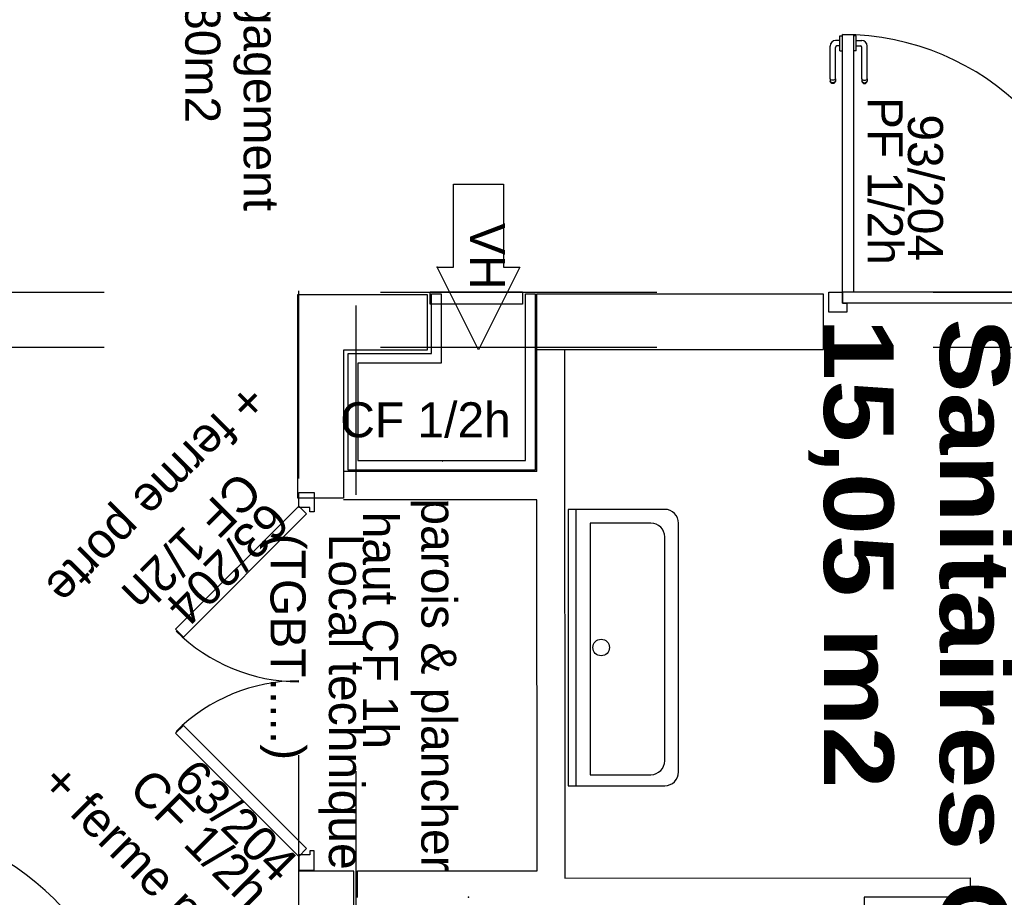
# Model space of a CAD drawing. Header units: millimetres. Extents: x -15 to 127, y -65 to 67.
# Tile 402 of 476: x 111.865 to 112.221, y 29.657 to 29.974. Entities that reach past the tile are written whole.
import ezdxf

# ---------------------------------------------------------------- set-up
doc = ezdxf.new("R2010")
doc.units = ezdxf.units.MM
doc.header["$MEASUREMENT"] = 0
doc.linetypes.add('PC_DASH_1', pattern=[0.6388888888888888, 0.2777777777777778, -0.08333333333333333, 0.05555555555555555, -0.08333333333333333, 0.05555555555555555, -0.08333333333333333])
doc.linetypes.add('PC_DASH_2', pattern=[0.125, 0.05555555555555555, -0.06944444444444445])
doc.layers.add('Calque 5', color=7, linetype='Continuous')
doc.styles.get("Standard").update_dxf_attribs({"font": 'BKANT.TTF'})

# ---------------------------------------------------------------- blocks, each defined once
blk = doc.blocks.new('PD_31694')
at = {"layer": 'Calque 5', "color": 0}
blk.add_lwpolyline([(44.50131756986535, -37.04202835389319), (44.50727254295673, -37.04202835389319), (44.49227241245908, -37.07193971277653), (44.47727254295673, -37.04202835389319), (44.4832277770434, -37.04202835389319), (44.4832277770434, -37.01193971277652), (44.50131756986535, -37.01193971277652), (44.50131756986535, -37.04202835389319)], dxfattribs=at)
blk.add_point((44.47727254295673, -37.04202835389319), dxfattribs=at)
blk = doc.blocks.new('PD_31703')
at = {"layer": 'Calque 5', "color": 0}
for p, q in [((44.62298418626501, -36.95842311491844), (44.62298418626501, -36.95826006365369)), ((44.62298418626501, -36.95826006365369), (44.6229941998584, -36.95826006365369)), ((44.62298418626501, -36.95889260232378), (44.62298418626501, -36.95842311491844)), ((44.62298418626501, -36.95961189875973), (44.62298418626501, -36.95889260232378)), ((44.62298418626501, -36.96049424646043), (44.62298418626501, -36.95961189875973)), ((44.6229941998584, -36.95826006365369), (44.62397553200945, -36.95826006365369)), ((44.62397553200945, -36.95826006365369), (44.62398554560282, -36.95826006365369)), ((44.61946155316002, -36.97387853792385), (44.61946155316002, -36.96198030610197)), ((44.62143384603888, -36.97387853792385), (44.62143384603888, -36.9624505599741)), ((44.62298418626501, -36.95997758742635), (44.62146427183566, -36.95997758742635)), ((44.62298418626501, -36.96194988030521), (44.62193452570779, -36.96194988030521)), ((44.62298418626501, -36.96143322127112), (44.62298418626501, -36.96049424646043)), ((44.62298418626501, -36.96231556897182), (44.62298418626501, -36.96143322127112)), ((44.62298418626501, -36.96303486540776), (44.62298418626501, -36.96231556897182)), ((44.62298418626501, -36.96350435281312), (44.62298418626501, -36.96303486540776)), ((44.62298418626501, -36.96366740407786), (44.62298418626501, -36.96350435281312)), ((44.62298418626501, -36.96366740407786), (44.6229941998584, -36.96366740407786)), ((44.6229941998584, -36.96366740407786), (44.62397553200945, -36.96366740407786)), ((44.62397553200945, -36.96366740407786), (44.62398554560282, -36.96366740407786)), ((44.61946155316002, -36.97387853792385), (44.61946155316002, -36.97449421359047)), ((44.62143384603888, -36.97387853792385), (44.62143384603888, -36.97449421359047)), ((44.61946155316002, -36.97449421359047), (44.61946155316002, -36.97471343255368)), ((44.61958049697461, -36.97504022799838), (44.61946155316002, -36.97471343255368)), ((44.61980403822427, -36.97418560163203), (44.61958049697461, -36.97404769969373)), ((44.61980403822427, -36.97502606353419), (44.61958049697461, -36.97478721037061)), ((44.61980403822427, -36.97530663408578), (44.61958049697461, -36.97504022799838)), ((44.62010521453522, -36.97427561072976), (44.61980403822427, -36.97418560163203)), ((44.62010521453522, -36.97518196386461), (44.61980403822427, -36.97502606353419)), ((44.62010521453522, -36.97548051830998), (44.61980403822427, -36.97530663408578)), ((44.62044769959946, -36.97430687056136), (44.62010521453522, -36.97427561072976)), ((44.62044769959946, -36.97523610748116), (44.62010521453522, -36.97518196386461)), ((44.62044769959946, -36.97554090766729), (44.62010521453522, -36.97548051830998)), ((44.62079018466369, -36.97427561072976), (44.62044769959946, -36.97430687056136)), ((44.62079018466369, -36.97518196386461), (44.62044769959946, -36.97523610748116)), ((44.62079018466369, -36.97548051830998), (44.62044769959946, -36.97554090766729)), ((44.62109136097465, -36.97418560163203), (44.62079018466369, -36.97427561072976)), ((44.62109136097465, -36.97502606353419), (44.62079018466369, -36.97518196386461)), ((44.62109136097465, -36.97530663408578), (44.62079018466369, -36.97548051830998)), ((44.62131490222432, -36.97404769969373), (44.62109136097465, -36.97418560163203)), ((44.62131490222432, -36.97478721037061), (44.62109136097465, -36.97502606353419)), ((44.62131490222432, -36.97504022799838), (44.62109136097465, -36.97530663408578)), ((44.62143384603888, -36.97471343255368), (44.62131490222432, -36.97504022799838)), ((44.62143384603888, -36.97449421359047), (44.62143384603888, -36.97471343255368))]:
    blk.add_line(p, q, dxfattribs=at)
for centre, radius in [((44.62146427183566, -36.96198030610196), 0.002002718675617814), ((44.62193452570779, -36.9624505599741), 0.0005006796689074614)]:
    blk.add_arc(centre, radius, 90, 180, dxfattribs=at)
blk = doc.blocks.new('PD_31704')
at = {"layer": 'Calque 5', "color": 0}
for p, q in [((44.62790096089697, -36.95826006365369), (44.6278909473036, -36.95826006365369)), ((44.62888229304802, -36.95826006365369), (44.62790096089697, -36.95826006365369)), ((44.6288923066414, -36.95826006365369), (44.62888229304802, -36.95826006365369)), ((44.6288923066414, -36.95842311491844), (44.6288923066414, -36.95826006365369)), ((44.6288923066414, -36.95889260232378), (44.6288923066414, -36.95842311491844)), ((44.6288923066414, -36.95961189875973), (44.6288923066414, -36.95889260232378)), ((44.6288923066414, -36.96049424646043), (44.6288923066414, -36.95961189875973)), ((44.6288923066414, -36.95997758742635), (44.6309236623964, -36.95997758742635)), ((44.6288923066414, -36.96143322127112), (44.6288923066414, -36.96049424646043)), ((44.6288923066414, -36.96231556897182), (44.6288923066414, -36.96143322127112)), ((44.6288923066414, -36.96194988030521), (44.63045340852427, -36.96194988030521)), ((44.6288923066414, -36.96303486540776), (44.6288923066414, -36.96231556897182)), ((44.6288923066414, -36.96350435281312), (44.6288923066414, -36.96303486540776)), ((44.63095408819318, -36.97387853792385), (44.63095408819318, -36.9624505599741)), ((44.63292638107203, -36.97387853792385), (44.63292638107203, -36.96198030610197)), ((44.62790096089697, -36.96366740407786), (44.6278909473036, -36.96366740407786)), ((44.62888229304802, -36.96366740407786), (44.62790096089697, -36.96366740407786)), ((44.6288923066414, -36.96366740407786), (44.62888229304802, -36.96366740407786)), ((44.6288923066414, -36.96366740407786), (44.6288923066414, -36.96350435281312)), ((44.63095408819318, -36.97387853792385), (44.63095408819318, -36.97449421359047)), ((44.63292638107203, -36.97387853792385), (44.63292638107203, -36.97449421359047)), ((44.63095408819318, -36.97449421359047), (44.63095408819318, -36.97471343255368)), ((44.63095408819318, -36.97471343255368), (44.63107303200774, -36.97504022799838)), ((44.63107303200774, -36.97404769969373), (44.63129657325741, -36.97418560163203)), ((44.63107303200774, -36.97478721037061), (44.63129657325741, -36.97502606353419)), ((44.63107303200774, -36.97504022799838), (44.63129657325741, -36.97530663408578)), ((44.63129657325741, -36.97418560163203), (44.63159774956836, -36.97427561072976)), ((44.63129657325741, -36.97502606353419), (44.63159774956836, -36.97518196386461)), ((44.63129657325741, -36.97530663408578), (44.63159774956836, -36.97548051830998)), ((44.63159774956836, -36.97427561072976), (44.63194023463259, -36.97430687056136)), ((44.63159774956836, -36.97518196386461), (44.63194023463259, -36.97523610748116)), ((44.63159774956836, -36.97548051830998), (44.63194023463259, -36.97554090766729)), ((44.63194023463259, -36.97430687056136), (44.63228271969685, -36.97427561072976)), ((44.63194023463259, -36.97523610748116), (44.63228271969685, -36.97518196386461)), ((44.63194023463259, -36.97554090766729), (44.63228271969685, -36.97548051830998)), ((44.63228271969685, -36.97427561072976), (44.63258389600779, -36.97418560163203)), ((44.63228271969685, -36.97518196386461), (44.63258389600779, -36.97502606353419)), ((44.63228271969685, -36.97548051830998), (44.63258389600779, -36.97530663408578)), ((44.63258389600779, -36.97418560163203), (44.63280743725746, -36.97404769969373)), ((44.63258389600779, -36.97502606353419), (44.63280743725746, -36.97478721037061)), ((44.63258389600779, -36.97530663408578), (44.63280743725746, -36.97504022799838)), ((44.63280743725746, -36.97504022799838), (44.63292638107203, -36.97471343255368)), ((44.63292638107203, -36.97449421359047), (44.63292638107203, -36.97471343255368))]:
    blk.add_line(p, q, dxfattribs=at)
for centre, radius in [((44.63045340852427, -36.9624505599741), 0.0005006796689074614), ((44.6309236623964, -36.96198030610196), 0.002002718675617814)]:
    blk.add_arc(centre, radius, 0, 90, dxfattribs=at)
blk = doc.blocks.new('PD_31702')
at = {"layer": 'Calque 5'}
for name in ['PD_31703', 'PD_31704']:
    blk.add_blockref(name, (0, 0), dxfattribs=at)
blk = doc.blocks.new('PD_31707')
at = {"layer": 'Calque 5', "color": 0, "linetype": 'PC_DASH_1'}
for p, q in [((44.6994473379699, -37.04741096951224), (44.69950772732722, -37.047068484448)), ((44.69950772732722, -37.04775345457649), (44.6994473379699, -37.04741096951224)), ((44.69950772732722, -37.047068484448), (44.69968161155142, -37.04676730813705)), ((44.69968161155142, -37.04805463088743), (44.69950772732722, -37.04775345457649)), ((44.69968161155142, -37.04676730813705), (44.69994801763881, -37.04654376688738)), ((44.69994801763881, -37.0482781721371), (44.69968161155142, -37.04805463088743)), ((44.69975213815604, -37.04741096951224), (44.69980628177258, -37.047068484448)), ((44.69980628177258, -37.04775345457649), (44.69975213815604, -37.04741096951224)), ((44.69980628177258, -37.047068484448), (44.699962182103, -37.04676730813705)), ((44.699962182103, -37.04805463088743), (44.69980628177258, -37.04775345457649)), ((44.69994801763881, -37.04654376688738), (44.70027481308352, -37.04642482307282)), ((44.70027481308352, -37.04839711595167), (44.69994801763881, -37.0482781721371)), ((44.699962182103, -37.04676730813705), (44.70020103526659, -37.04654376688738)), ((44.70020103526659, -37.0482781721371), (44.699962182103, -37.04805463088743)), ((44.70049403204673, -37.04642482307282), (44.70027481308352, -37.04642482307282)), ((44.70049403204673, -37.04839711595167), (44.70027481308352, -37.04839711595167)), ((44.70110970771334, -37.04642482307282), (44.70049403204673, -37.04642482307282)), ((44.70110970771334, -37.04839711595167), (44.70049403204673, -37.04839711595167)), ((44.70068137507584, -37.04741096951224), (44.70071263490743, -37.047068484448)), ((44.70071263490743, -37.04775345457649), (44.70068137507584, -37.04741096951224)), ((44.70071263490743, -37.047068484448), (44.70080264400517, -37.04676730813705)), ((44.70080264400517, -37.04805463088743), (44.70071263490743, -37.04775345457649)), ((44.70080264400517, -37.04676730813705), (44.70094054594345, -37.04654376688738)), ((44.70094054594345, -37.0482781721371), (44.70080264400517, -37.04805463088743)), ((44.70110970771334, -37.04642482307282), (44.71300793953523, -37.04642482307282)), ((44.70110970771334, -37.04839711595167), (44.71253768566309, -37.04839711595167)), ((44.71501065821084, -37.0499474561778), (44.71501065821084, -37.04842754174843)), ((44.71132084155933, -37.0499474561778), (44.71148389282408, -37.0499474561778)), ((44.71132084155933, -37.0499474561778), (44.71132084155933, -37.04995746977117)), ((44.71132084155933, -37.04995746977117), (44.71132084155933, -37.05093880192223)), ((44.71132084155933, -37.05093880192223), (44.71132084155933, -37.0509488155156)), ((44.71148389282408, -37.0499474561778), (44.71195338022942, -37.0499474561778)), ((44.71195338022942, -37.0499474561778), (44.71267267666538, -37.0499474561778)), ((44.71267267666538, -37.0499474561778), (44.71355502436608, -37.0499474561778)), ((44.71303836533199, -37.0499474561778), (44.71303836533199, -37.04889779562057)), ((44.71355502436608, -37.0499474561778), (44.71449399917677, -37.0499474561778)), ((44.71449399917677, -37.0499474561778), (44.71537634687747, -37.0499474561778)), ((44.71537634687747, -37.0499474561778), (44.71609564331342, -37.0499474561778)), ((44.71609564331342, -37.0499474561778), (44.71656513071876, -37.0499474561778)), ((44.71656513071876, -37.0499474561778), (44.71672818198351, -37.0499474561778)), ((44.71672818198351, -37.0499474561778), (44.71672818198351, -37.04995746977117)), ((44.71672818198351, -37.04995746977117), (44.71672818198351, -37.05093880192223)), ((44.71672818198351, -37.05093880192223), (44.71672818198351, -37.0509488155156))]:
    blk.add_line(p, q, dxfattribs=at)
for centre, radius in [((44.71253768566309, -37.04889779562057), 0.0005006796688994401), ((44.71300793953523, -37.04842754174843), 0.002002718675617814)]:
    blk.add_arc(centre, radius, 0, 90, dxfattribs=at)
blk = doc.blocks.new('PD_31708')
at = {"layer": 'Calque 5', "color": 0, "linetype": 'PC_DASH_1'}
for p, q in [((44.71132084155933, -37.05486423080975), (44.71132084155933, -37.05485421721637)), ((44.71132084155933, -37.0558455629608), (44.71132084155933, -37.05486423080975)), ((44.71132084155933, -37.05585557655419), (44.71132084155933, -37.0558455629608)), ((44.71132084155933, -37.05585557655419), (44.71148389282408, -37.05585557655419)), ((44.71148389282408, -37.05585557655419), (44.71195338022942, -37.05585557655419)), ((44.71195338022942, -37.05585557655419), (44.71267267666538, -37.05585557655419)), ((44.71267267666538, -37.05585557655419), (44.71355502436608, -37.05585557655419)), ((44.71303836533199, -37.05585557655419), (44.71303836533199, -37.05741667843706)), ((44.71355502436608, -37.05585557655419), (44.71449399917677, -37.05585557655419)), ((44.71449399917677, -37.05585557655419), (44.71537634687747, -37.05585557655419)), ((44.71501065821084, -37.05585557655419), (44.71501065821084, -37.0578869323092)), ((44.71537634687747, -37.05585557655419), (44.71609564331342, -37.05585557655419)), ((44.71609564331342, -37.05585557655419), (44.71656513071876, -37.05585557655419)), ((44.71656513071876, -37.05585557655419), (44.71672818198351, -37.05585557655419)), ((44.71672818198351, -37.05486423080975), (44.71672818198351, -37.05485421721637)), ((44.71672818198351, -37.0558455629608), (44.71672818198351, -37.05486423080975)), ((44.71672818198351, -37.05585557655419), (44.71672818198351, -37.0558455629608)), ((44.69950772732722, -37.05856101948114), (44.6994473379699, -37.05890350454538)), ((44.6994473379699, -37.05890350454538), (44.69950772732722, -37.05924598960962)), ((44.69968161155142, -37.0582598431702), (44.69950772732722, -37.05856101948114)), ((44.69950772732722, -37.05924598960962), (44.69968161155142, -37.05954716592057)), ((44.69994801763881, -37.05803630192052), (44.69968161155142, -37.0582598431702)), ((44.69980628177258, -37.05856101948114), (44.69975213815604, -37.05890350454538)), ((44.69975213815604, -37.05890350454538), (44.69980628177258, -37.05924598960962)), ((44.699962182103, -37.0582598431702), (44.69980628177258, -37.05856101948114)), ((44.69980628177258, -37.05924598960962), (44.699962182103, -37.05954716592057)), ((44.70027481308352, -37.05791735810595), (44.69994801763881, -37.05803630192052)), ((44.70020103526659, -37.05803630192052), (44.699962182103, -37.0582598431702)), ((44.70049403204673, -37.05791735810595), (44.70027481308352, -37.05791735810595)), ((44.70110970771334, -37.05791735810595), (44.70049403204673, -37.05791735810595)), ((44.70071263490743, -37.05856101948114), (44.70068137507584, -37.05890350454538)), ((44.70068137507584, -37.05890350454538), (44.70071263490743, -37.05924598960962)), ((44.70080264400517, -37.0582598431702), (44.70071263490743, -37.05856101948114)), ((44.70071263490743, -37.05924598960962), (44.70080264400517, -37.05954716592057)), ((44.70094054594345, -37.05803630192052), (44.70080264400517, -37.0582598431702)), ((44.70110970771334, -37.05791735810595), (44.71253768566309, -37.05791735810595)), ((44.69968161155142, -37.05954716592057), (44.69994801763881, -37.05977070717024)), ((44.69994801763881, -37.05977070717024), (44.70027481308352, -37.05988965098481)), ((44.699962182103, -37.05954716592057), (44.70020103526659, -37.05977070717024)), ((44.70049403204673, -37.05988965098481), (44.70027481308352, -37.05988965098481)), ((44.70110970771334, -37.05988965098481), (44.70049403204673, -37.05988965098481)), ((44.70080264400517, -37.05954716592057), (44.70094054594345, -37.05977070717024)), ((44.70110970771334, -37.05988965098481), (44.71300793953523, -37.05988965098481))]:
    blk.add_line(p, q, dxfattribs=at)
for centre, radius in [((44.71253768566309, -37.05741667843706), 0.0005006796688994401), ((44.71300793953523, -37.05788693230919), 0.002002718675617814)]:
    blk.add_arc(centre, radius, 270, 0, dxfattribs=at)
blk = doc.blocks.new('PD_31706')
at = {"layer": 'Calque 5'}
for name in ['PD_31707', 'PD_31708']:
    blk.add_blockref(name, (0, 0), dxfattribs=at)
blk = doc.blocks.new('PD_31705')
at = {"layer": 'Calque 5', "color": 0, "linetype": 'PC_DASH_1'}
blk.add_lwpolyline([(44.71712679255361, -37.05095013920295), (44.71712679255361, -37.05495557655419), (44.62400037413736, -37.05495557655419), (44.62400037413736, -37.05095013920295), (44.71712679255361, -37.05095013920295)], dxfattribs=at)
at = {"layer": 'Calque 5'}
blk.add_blockref('PD_31706', (0, 0), dxfattribs=at)
blk = doc.blocks.new('PD_33040')
at = {"layer": 'Calque 5', "color": 0}
blk.add_lwpolyline([(44.50131756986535, -37.04202835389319), (44.50727254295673, -37.04202835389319), (44.49227241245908, -37.07193971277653), (44.47727254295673, -37.04202835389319), (44.4832277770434, -37.04202835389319), (44.4832277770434, -37.01193971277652), (44.50131756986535, -37.01193971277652), (44.50131756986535, -37.04202835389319)], dxfattribs=at)
blk.add_point((44.47727254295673, -37.04202835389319), dxfattribs=at)
blk = doc.blocks.new('PD_33049')
at = {"layer": 'Calque 5', "color": 0}
for p, q in [((44.62298418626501, -36.95842311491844), (44.62298418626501, -36.95826006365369)), ((44.62298418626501, -36.95826006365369), (44.6229941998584, -36.95826006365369)), ((44.62298418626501, -36.95889260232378), (44.62298418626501, -36.95842311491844)), ((44.62298418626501, -36.95961189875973), (44.62298418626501, -36.95889260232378)), ((44.62298418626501, -36.96049424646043), (44.62298418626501, -36.95961189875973)), ((44.6229941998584, -36.95826006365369), (44.62397553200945, -36.95826006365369)), ((44.62397553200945, -36.95826006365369), (44.62398554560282, -36.95826006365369)), ((44.61946155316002, -36.97387853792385), (44.61946155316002, -36.96198030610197)), ((44.62143384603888, -36.97387853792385), (44.62143384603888, -36.9624505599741)), ((44.62298418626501, -36.95997758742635), (44.62146427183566, -36.95997758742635)), ((44.62298418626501, -36.96194988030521), (44.62193452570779, -36.96194988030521)), ((44.62298418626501, -36.96143322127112), (44.62298418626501, -36.96049424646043)), ((44.62298418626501, -36.96231556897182), (44.62298418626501, -36.96143322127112)), ((44.62298418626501, -36.96303486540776), (44.62298418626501, -36.96231556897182)), ((44.62298418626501, -36.96350435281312), (44.62298418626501, -36.96303486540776)), ((44.62298418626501, -36.96366740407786), (44.62298418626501, -36.96350435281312)), ((44.62298418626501, -36.96366740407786), (44.6229941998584, -36.96366740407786)), ((44.6229941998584, -36.96366740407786), (44.62397553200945, -36.96366740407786)), ((44.62397553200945, -36.96366740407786), (44.62398554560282, -36.96366740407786)), ((44.61946155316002, -36.97387853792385), (44.61946155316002, -36.97449421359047)), ((44.62143384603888, -36.97387853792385), (44.62143384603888, -36.97449421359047)), ((44.61946155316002, -36.97449421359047), (44.61946155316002, -36.97471343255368)), ((44.61958049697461, -36.97504022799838), (44.61946155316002, -36.97471343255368)), ((44.61980403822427, -36.97418560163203), (44.61958049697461, -36.97404769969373)), ((44.61980403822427, -36.97502606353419), (44.61958049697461, -36.97478721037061)), ((44.61980403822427, -36.97530663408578), (44.61958049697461, -36.97504022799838)), ((44.62010521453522, -36.97427561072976), (44.61980403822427, -36.97418560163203)), ((44.62010521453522, -36.97518196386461), (44.61980403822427, -36.97502606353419)), ((44.62010521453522, -36.97548051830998), (44.61980403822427, -36.97530663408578)), ((44.62044769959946, -36.97430687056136), (44.62010521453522, -36.97427561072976)), ((44.62044769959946, -36.97523610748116), (44.62010521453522, -36.97518196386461)), ((44.62044769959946, -36.97554090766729), (44.62010521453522, -36.97548051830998)), ((44.62079018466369, -36.97427561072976), (44.62044769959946, -36.97430687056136)), ((44.62079018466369, -36.97518196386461), (44.62044769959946, -36.97523610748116)), ((44.62079018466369, -36.97548051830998), (44.62044769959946, -36.97554090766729)), ((44.62109136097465, -36.97418560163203), (44.62079018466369, -36.97427561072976)), ((44.62109136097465, -36.97502606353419), (44.62079018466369, -36.97518196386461)), ((44.62109136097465, -36.97530663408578), (44.62079018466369, -36.97548051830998)), ((44.62131490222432, -36.97404769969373), (44.62109136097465, -36.97418560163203)), ((44.62131490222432, -36.97478721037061), (44.62109136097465, -36.97502606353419)), ((44.62131490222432, -36.97504022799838), (44.62109136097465, -36.97530663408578)), ((44.62143384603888, -36.97471343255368), (44.62131490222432, -36.97504022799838)), ((44.62143384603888, -36.97449421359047), (44.62143384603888, -36.97471343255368))]:
    blk.add_line(p, q, dxfattribs=at)
for centre, radius in [((44.62146427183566, -36.96198030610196), 0.002002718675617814), ((44.62193452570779, -36.9624505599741), 0.0005006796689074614)]:
    blk.add_arc(centre, radius, 90, 180, dxfattribs=at)
blk = doc.blocks.new('PD_33050')
at = {"layer": 'Calque 5', "color": 0}
for p, q in [((44.62790096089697, -36.95826006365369), (44.6278909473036, -36.95826006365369)), ((44.62888229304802, -36.95826006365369), (44.62790096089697, -36.95826006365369)), ((44.6288923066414, -36.95826006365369), (44.62888229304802, -36.95826006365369)), ((44.6288923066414, -36.95842311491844), (44.6288923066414, -36.95826006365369)), ((44.6288923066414, -36.95889260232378), (44.6288923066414, -36.95842311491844)), ((44.6288923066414, -36.95961189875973), (44.6288923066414, -36.95889260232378)), ((44.6288923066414, -36.96049424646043), (44.6288923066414, -36.95961189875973)), ((44.6288923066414, -36.95997758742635), (44.6309236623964, -36.95997758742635)), ((44.6288923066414, -36.96143322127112), (44.6288923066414, -36.96049424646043)), ((44.6288923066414, -36.96231556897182), (44.6288923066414, -36.96143322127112)), ((44.6288923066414, -36.96194988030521), (44.63045340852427, -36.96194988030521)), ((44.6288923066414, -36.96303486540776), (44.6288923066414, -36.96231556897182)), ((44.6288923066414, -36.96350435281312), (44.6288923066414, -36.96303486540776)), ((44.63095408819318, -36.97387853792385), (44.63095408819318, -36.9624505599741)), ((44.63292638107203, -36.97387853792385), (44.63292638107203, -36.96198030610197)), ((44.62790096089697, -36.96366740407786), (44.6278909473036, -36.96366740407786)), ((44.62888229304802, -36.96366740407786), (44.62790096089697, -36.96366740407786)), ((44.6288923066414, -36.96366740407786), (44.62888229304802, -36.96366740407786)), ((44.6288923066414, -36.96366740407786), (44.6288923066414, -36.96350435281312)), ((44.63095408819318, -36.97387853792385), (44.63095408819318, -36.97449421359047)), ((44.63292638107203, -36.97387853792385), (44.63292638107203, -36.97449421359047)), ((44.63095408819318, -36.97449421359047), (44.63095408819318, -36.97471343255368)), ((44.63095408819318, -36.97471343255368), (44.63107303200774, -36.97504022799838)), ((44.63107303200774, -36.97404769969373), (44.63129657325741, -36.97418560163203)), ((44.63107303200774, -36.97478721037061), (44.63129657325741, -36.97502606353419)), ((44.63107303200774, -36.97504022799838), (44.63129657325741, -36.97530663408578)), ((44.63129657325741, -36.97418560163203), (44.63159774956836, -36.97427561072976)), ((44.63129657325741, -36.97502606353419), (44.63159774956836, -36.97518196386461)), ((44.63129657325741, -36.97530663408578), (44.63159774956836, -36.97548051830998)), ((44.63159774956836, -36.97427561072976), (44.63194023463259, -36.97430687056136)), ((44.63159774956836, -36.97518196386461), (44.63194023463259, -36.97523610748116)), ((44.63159774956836, -36.97548051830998), (44.63194023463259, -36.97554090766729)), ((44.63194023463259, -36.97430687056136), (44.63228271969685, -36.97427561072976)), ((44.63194023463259, -36.97523610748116), (44.63228271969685, -36.97518196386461)), ((44.63194023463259, -36.97554090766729), (44.63228271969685, -36.97548051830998)), ((44.63228271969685, -36.97427561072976), (44.63258389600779, -36.97418560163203)), ((44.63228271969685, -36.97518196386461), (44.63258389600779, -36.97502606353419)), ((44.63228271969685, -36.97548051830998), (44.63258389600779, -36.97530663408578)), ((44.63258389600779, -36.97418560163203), (44.63280743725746, -36.97404769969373)), ((44.63258389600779, -36.97502606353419), (44.63280743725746, -36.97478721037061)), ((44.63258389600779, -36.97530663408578), (44.63280743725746, -36.97504022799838)), ((44.63280743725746, -36.97504022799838), (44.63292638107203, -36.97471343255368)), ((44.63292638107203, -36.97449421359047), (44.63292638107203, -36.97471343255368))]:
    blk.add_line(p, q, dxfattribs=at)
for centre, radius in [((44.63045340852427, -36.9624505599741), 0.0005006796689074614), ((44.6309236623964, -36.96198030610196), 0.002002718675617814)]:
    blk.add_arc(centre, radius, 0, 90, dxfattribs=at)
blk = doc.blocks.new('PD_33048')
at = {"layer": 'Calque 5'}
for name in ['PD_33049', 'PD_33050']:
    blk.add_blockref(name, (0, 0), dxfattribs=at)
blk = doc.blocks.new('PD_33053')
at = {"layer": 'Calque 5', "color": 0, "linetype": 'PC_DASH_1'}
for p, q in [((44.6994473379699, -37.04741096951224), (44.69950772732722, -37.047068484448)), ((44.69950772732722, -37.04775345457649), (44.6994473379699, -37.04741096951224)), ((44.69950772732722, -37.047068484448), (44.69968161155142, -37.04676730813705)), ((44.69968161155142, -37.04805463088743), (44.69950772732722, -37.04775345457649)), ((44.69968161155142, -37.04676730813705), (44.69994801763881, -37.04654376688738)), ((44.69994801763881, -37.0482781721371), (44.69968161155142, -37.04805463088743)), ((44.69975213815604, -37.04741096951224), (44.69980628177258, -37.047068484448)), ((44.69980628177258, -37.04775345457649), (44.69975213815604, -37.04741096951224)), ((44.69980628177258, -37.047068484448), (44.699962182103, -37.04676730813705)), ((44.699962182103, -37.04805463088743), (44.69980628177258, -37.04775345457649)), ((44.69994801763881, -37.04654376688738), (44.70027481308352, -37.04642482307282)), ((44.70027481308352, -37.04839711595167), (44.69994801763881, -37.0482781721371)), ((44.699962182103, -37.04676730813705), (44.70020103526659, -37.04654376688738)), ((44.70020103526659, -37.0482781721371), (44.699962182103, -37.04805463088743)), ((44.70049403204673, -37.04642482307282), (44.70027481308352, -37.04642482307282)), ((44.70049403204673, -37.04839711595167), (44.70027481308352, -37.04839711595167)), ((44.70110970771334, -37.04642482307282), (44.70049403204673, -37.04642482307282)), ((44.70110970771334, -37.04839711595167), (44.70049403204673, -37.04839711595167)), ((44.70068137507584, -37.04741096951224), (44.70071263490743, -37.047068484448)), ((44.70071263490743, -37.04775345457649), (44.70068137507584, -37.04741096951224)), ((44.70071263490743, -37.047068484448), (44.70080264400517, -37.04676730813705)), ((44.70080264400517, -37.04805463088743), (44.70071263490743, -37.04775345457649)), ((44.70080264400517, -37.04676730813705), (44.70094054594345, -37.04654376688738)), ((44.70094054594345, -37.0482781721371), (44.70080264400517, -37.04805463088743)), ((44.70110970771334, -37.04642482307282), (44.71300793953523, -37.04642482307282)), ((44.70110970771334, -37.04839711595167), (44.71253768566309, -37.04839711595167)), ((44.71501065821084, -37.0499474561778), (44.71501065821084, -37.04842754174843)), ((44.71132084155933, -37.0499474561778), (44.71148389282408, -37.0499474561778)), ((44.71132084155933, -37.0499474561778), (44.71132084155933, -37.04995746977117)), ((44.71132084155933, -37.04995746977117), (44.71132084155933, -37.05093880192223)), ((44.71132084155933, -37.05093880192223), (44.71132084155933, -37.0509488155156)), ((44.71148389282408, -37.0499474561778), (44.71195338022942, -37.0499474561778)), ((44.71195338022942, -37.0499474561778), (44.71267267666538, -37.0499474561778)), ((44.71267267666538, -37.0499474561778), (44.71355502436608, -37.0499474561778)), ((44.71303836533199, -37.0499474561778), (44.71303836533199, -37.04889779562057)), ((44.71355502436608, -37.0499474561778), (44.71449399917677, -37.0499474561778)), ((44.71449399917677, -37.0499474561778), (44.71537634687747, -37.0499474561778)), ((44.71537634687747, -37.0499474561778), (44.71609564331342, -37.0499474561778)), ((44.71609564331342, -37.0499474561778), (44.71656513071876, -37.0499474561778)), ((44.71656513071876, -37.0499474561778), (44.71672818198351, -37.0499474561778)), ((44.71672818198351, -37.0499474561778), (44.71672818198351, -37.04995746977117)), ((44.71672818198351, -37.04995746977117), (44.71672818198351, -37.05093880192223)), ((44.71672818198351, -37.05093880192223), (44.71672818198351, -37.0509488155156))]:
    blk.add_line(p, q, dxfattribs=at)
for centre, radius in [((44.71253768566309, -37.04889779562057), 0.0005006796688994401), ((44.71300793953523, -37.04842754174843), 0.002002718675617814)]:
    blk.add_arc(centre, radius, 0, 90, dxfattribs=at)
blk = doc.blocks.new('PD_33054')
at = {"layer": 'Calque 5', "color": 0, "linetype": 'PC_DASH_1'}
for p, q in [((44.71132084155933, -37.05486423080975), (44.71132084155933, -37.05485421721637)), ((44.71132084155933, -37.0558455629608), (44.71132084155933, -37.05486423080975)), ((44.71132084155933, -37.05585557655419), (44.71132084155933, -37.0558455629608)), ((44.71132084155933, -37.05585557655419), (44.71148389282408, -37.05585557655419)), ((44.71148389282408, -37.05585557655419), (44.71195338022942, -37.05585557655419)), ((44.71195338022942, -37.05585557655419), (44.71267267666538, -37.05585557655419)), ((44.71267267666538, -37.05585557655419), (44.71355502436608, -37.05585557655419)), ((44.71303836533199, -37.05585557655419), (44.71303836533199, -37.05741667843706)), ((44.71355502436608, -37.05585557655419), (44.71449399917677, -37.05585557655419)), ((44.71449399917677, -37.05585557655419), (44.71537634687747, -37.05585557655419)), ((44.71501065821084, -37.05585557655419), (44.71501065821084, -37.0578869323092)), ((44.71537634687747, -37.05585557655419), (44.71609564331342, -37.05585557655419)), ((44.71609564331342, -37.05585557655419), (44.71656513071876, -37.05585557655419)), ((44.71656513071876, -37.05585557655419), (44.71672818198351, -37.05585557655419)), ((44.71672818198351, -37.05486423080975), (44.71672818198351, -37.05485421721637)), ((44.71672818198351, -37.0558455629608), (44.71672818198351, -37.05486423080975)), ((44.71672818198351, -37.05585557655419), (44.71672818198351, -37.0558455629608)), ((44.69950772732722, -37.05856101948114), (44.6994473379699, -37.05890350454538)), ((44.6994473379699, -37.05890350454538), (44.69950772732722, -37.05924598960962)), ((44.69968161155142, -37.0582598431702), (44.69950772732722, -37.05856101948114)), ((44.69950772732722, -37.05924598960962), (44.69968161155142, -37.05954716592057)), ((44.69994801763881, -37.05803630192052), (44.69968161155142, -37.0582598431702)), ((44.69980628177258, -37.05856101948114), (44.69975213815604, -37.05890350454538)), ((44.69975213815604, -37.05890350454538), (44.69980628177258, -37.05924598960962)), ((44.699962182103, -37.0582598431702), (44.69980628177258, -37.05856101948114)), ((44.69980628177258, -37.05924598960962), (44.699962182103, -37.05954716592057)), ((44.70027481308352, -37.05791735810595), (44.69994801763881, -37.05803630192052)), ((44.70020103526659, -37.05803630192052), (44.699962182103, -37.0582598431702)), ((44.70049403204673, -37.05791735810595), (44.70027481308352, -37.05791735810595)), ((44.70110970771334, -37.05791735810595), (44.70049403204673, -37.05791735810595)), ((44.70071263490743, -37.05856101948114), (44.70068137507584, -37.05890350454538)), ((44.70068137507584, -37.05890350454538), (44.70071263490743, -37.05924598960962)), ((44.70080264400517, -37.0582598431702), (44.70071263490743, -37.05856101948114)), ((44.70071263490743, -37.05924598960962), (44.70080264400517, -37.05954716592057)), ((44.70094054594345, -37.05803630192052), (44.70080264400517, -37.0582598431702)), ((44.70110970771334, -37.05791735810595), (44.71253768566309, -37.05791735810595)), ((44.69968161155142, -37.05954716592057), (44.69994801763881, -37.05977070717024)), ((44.69994801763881, -37.05977070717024), (44.70027481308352, -37.05988965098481)), ((44.699962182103, -37.05954716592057), (44.70020103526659, -37.05977070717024)), ((44.70049403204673, -37.05988965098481), (44.70027481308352, -37.05988965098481)), ((44.70110970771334, -37.05988965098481), (44.70049403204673, -37.05988965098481)), ((44.70080264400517, -37.05954716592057), (44.70094054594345, -37.05977070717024)), ((44.70110970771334, -37.05988965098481), (44.71300793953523, -37.05988965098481))]:
    blk.add_line(p, q, dxfattribs=at)
for centre, radius in [((44.71253768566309, -37.05741667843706), 0.0005006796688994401), ((44.71300793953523, -37.05788693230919), 0.002002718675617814)]:
    blk.add_arc(centre, radius, 270, 0, dxfattribs=at)
blk = doc.blocks.new('PD_33052')
at = {"layer": 'Calque 5'}
for name in ['PD_33053', 'PD_33054']:
    blk.add_blockref(name, (0, 0), dxfattribs=at)
blk = doc.blocks.new('PD_33051')
at = {"layer": 'Calque 5', "color": 0, "linetype": 'PC_DASH_1'}
blk.add_lwpolyline([(44.71712679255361, -37.05095013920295), (44.71712679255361, -37.05495557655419), (44.62400037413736, -37.05495557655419), (44.62400037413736, -37.05095013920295), (44.71712679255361, -37.05095013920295)], dxfattribs=at)
at = {"layer": 'Calque 5'}
blk.add_blockref('PD_33052', (0, 0), dxfattribs=at)

msp = doc.modelspace()

# ---------------------------------------------------------------- linework, layer by layer
at = {"layer": 'Calque 5', "color": 0, "linetype": 'PC_DASH_2'}
for p, q in [((111.7951603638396, 29.87580880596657), (114.5518720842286, 29.87580880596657)), ((111.7951603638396, 29.87580880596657), (114.5518720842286, 29.87580880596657)), ((111.9656599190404, 27.40831340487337), (111.9656599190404, 29.87620826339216)), ((111.9656599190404, 27.40831340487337), (111.9656599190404, 29.87620826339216)), ((111.9864099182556, 27.4024989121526), (111.9864099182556, 29.87095587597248)), ((111.9864099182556, 27.4024989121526), (111.9864099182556, 29.87095587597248)), ((111.7951603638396, 29.85580880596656), (114.5518720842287, 29.85580880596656)), ((111.7951603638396, 29.85580880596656), (114.5518720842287, 29.85580880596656))]:
    msp.add_line(p, q, dxfattribs=at)
at = {"layer": 'Calque 5', "color": 0}
for p, q in [((112.0517426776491, 29.81091882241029), (112.0517233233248, 29.85499682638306)), ((112.0517426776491, 29.81091882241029), (112.0517233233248, 29.85499682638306)), ((112.0617233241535, 29.85499682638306), (112.0618180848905, 29.66377776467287)), ((112.0617233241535, 29.85499682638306), (112.0618180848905, 29.66377776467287)), ((112.0175089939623, 29.81480564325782), (112.017754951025, 29.81455968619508)), ((112.0175089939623, 29.81480564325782), (112.017754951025, 29.81455968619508)), ((112.0517426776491, 29.81091882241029), (111.9821762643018, 29.81091882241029)), ((112.0517426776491, 29.81091882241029), (111.9821762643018, 29.81091882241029)), ((112.0517456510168, 29.81091882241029), (112.0517904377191, 29.81091882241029)), ((112.0517456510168, 29.81091882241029), (112.0517904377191, 29.81091882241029)), ((112.051746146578, 29.80063969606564), (111.9817511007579, 29.80063969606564)), ((112.051746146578, 29.80063969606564), (111.9817511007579, 29.80063969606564)), ((112.0518180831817, 29.66640337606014), (112.051746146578, 29.80063969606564)), ((112.0518180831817, 29.66640337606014), (112.051746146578, 29.80063969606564)), ((112.0630193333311, 29.79719497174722), (112.0630193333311, 29.69719497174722)), ((112.0980193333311, 29.79719497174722), (112.0630193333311, 29.79719497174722)), ((112.0630193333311, 29.79719497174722), (112.0630193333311, 29.69719497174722)), ((112.0980193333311, 29.79719497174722), (112.0630193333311, 29.79719497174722)), ((112.0660193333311, 29.69719497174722), (112.0660193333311, 29.79719497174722)), ((112.0660193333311, 29.69719497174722), (112.0660193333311, 29.79719497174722)), ((112.0930193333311, 29.79219497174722), (112.0710193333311, 29.79219497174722)), ((112.0710193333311, 29.79219497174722), (112.0710193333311, 29.70119497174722)), ((112.0930193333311, 29.79219497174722), (112.0710193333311, 29.79219497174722)), ((112.0710193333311, 29.79219497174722), (112.0710193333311, 29.70119497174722)), ((112.1030193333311, 29.70219497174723), (112.1030193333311, 29.79219497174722)), ((112.1030193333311, 29.70219497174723), (112.1030193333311, 29.79219497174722)), ((112.0980193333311, 29.70619497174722), (112.0980193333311, 29.78719497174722)), ((112.0980193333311, 29.70619497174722), (112.0980193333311, 29.78719497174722)), ((112.0710193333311, 29.70119497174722), (112.0930193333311, 29.70119497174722)), ((112.0710193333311, 29.70119497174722), (112.0930193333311, 29.70119497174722)), ((112.0630193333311, 29.69719497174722), (112.0980193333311, 29.69719497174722)), ((112.0630193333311, 29.69719497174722), (112.0980193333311, 29.69719497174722)), ((111.9868593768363, 29.66637188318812), (112.0518180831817, 29.66640337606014)), ((111.9868593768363, 29.66637188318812), (112.0518180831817, 29.66640337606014)), ((111.9868627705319, 29.65674810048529), (111.9868593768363, 29.66637188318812)), ((111.9868627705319, 29.65674810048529), (111.9868593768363, 29.66637188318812)), ((112.0618180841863, 29.66377918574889), (112.2084604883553, 29.66384864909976)), ((112.0618180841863, 29.66377918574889), (112.2084604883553, 29.66384864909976)), ((112.2084604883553, 29.66384864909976), (112.2084638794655, 29.6568539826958)), ((112.2084604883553, 29.66384864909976), (112.2084638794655, 29.6568539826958)), ((112.2084638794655, 29.6568539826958), (112.1701214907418, 29.65683694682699)), ((112.2084638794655, 29.6568539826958), (112.1701214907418, 29.65683694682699)), ((112.1701214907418, 29.65683694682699), (112.1702061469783, 29.48222093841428)), ((112.1701214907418, 29.65683694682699), (112.1702061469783, 29.48222093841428))]:
    msp.add_line(p, q, dxfattribs=at)
for points in [[(112.1623436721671, 29.96892045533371), (112.1663491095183, 29.96892045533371), (112.1663491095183, 29.87579403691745), (112.1623436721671, 29.87579403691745), (112.1623436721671, 29.96892045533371)], [(112.1623436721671, 29.96892045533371), (112.1663491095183, 29.96892045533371), (112.1663491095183, 29.87579403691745), (112.1623436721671, 29.87579403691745), (112.1623436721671, 29.96892045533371)], [(111.9817511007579, 29.80121311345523), (111.9653051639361, 29.80121311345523), (111.9653051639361, 29.87489682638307), (112.0120397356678, 29.87489682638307), (112.0120397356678, 29.85476027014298), (111.9817511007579, 29.85476027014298), (111.9817511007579, 29.80121311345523)], [(111.9817511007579, 29.80121311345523), (111.9653051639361, 29.80121311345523), (111.9653051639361, 29.87489682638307), (112.0120397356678, 29.87489682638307), (112.0120397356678, 29.85476027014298), (111.9817511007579, 29.85476027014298), (111.9817511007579, 29.80121311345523)], [(111.987004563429, 29.81480564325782), (112.0475859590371, 29.81480564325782), (112.0475859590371, 29.87510970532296), (112.0510859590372, 29.87510970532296), (112.0510859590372, 29.81130564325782), (111.983504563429, 29.81130564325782), (111.983504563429, 29.85356846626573), (112.0136582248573, 29.85356846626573), (112.0136582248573, 29.87510970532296), (112.0171582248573, 29.87510970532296), (112.0171582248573, 29.85006846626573), (111.987004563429, 29.85006846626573), (111.987004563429, 29.81480564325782)], [(111.987004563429, 29.81480564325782), (112.0475859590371, 29.81480564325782), (112.0475859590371, 29.87510970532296), (112.0510859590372, 29.87510970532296), (112.0510859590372, 29.81130564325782), (111.983504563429, 29.81130564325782), (111.983504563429, 29.85356846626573), (112.0136582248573, 29.85356846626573), (112.0136582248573, 29.87510970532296), (112.0171582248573, 29.87510970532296), (112.0171582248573, 29.85006846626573), (111.987004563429, 29.85006846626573), (111.987004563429, 29.81480564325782)], [(112.0465427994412, 29.87136915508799), (112.0131958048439, 29.87136915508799), (112.0131958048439, 29.87586915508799), (112.0465427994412, 29.87586915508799), (112.0465427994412, 29.87136915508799)], [(112.0465427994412, 29.87136915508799), (112.0131958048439, 29.87136915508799), (112.0131958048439, 29.87586915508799), (112.0465427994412, 29.87586915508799), (112.0465427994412, 29.87136915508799)], [(112.0515666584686, 29.85499682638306), (112.1554346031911, 29.85499682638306), (112.1554346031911, 29.87499682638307), (112.0515666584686, 29.87499682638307), (112.0515666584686, 29.85499682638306)], [(112.0515666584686, 29.85499682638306), (112.1554346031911, 29.85499682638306), (112.1554346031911, 29.87499682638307), (112.0515666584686, 29.87499682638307), (112.0515666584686, 29.85499682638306)], [(112.1623436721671, 29.87178859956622), (112.1639333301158, 29.87178859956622), (112.1639333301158, 29.86858424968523), (112.157336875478, 29.86858424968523), (112.157336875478, 29.87579403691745), (112.1623436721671, 29.87579403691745), (112.1623436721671, 29.87178859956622)], [(112.1623436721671, 29.87178859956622), (112.1639333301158, 29.87178859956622), (112.1639333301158, 29.86858424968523), (112.157336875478, 29.86858424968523), (112.157336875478, 29.87579403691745), (112.1623436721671, 29.87579403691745), (112.1623436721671, 29.87178859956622)], [(111.9656547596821, 29.80333793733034), (111.9711547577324, 29.80333793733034), (111.9711547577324, 29.79633794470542), (111.9696547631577, 29.79633794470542), (111.9696547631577, 29.79783793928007), (111.9656547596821, 29.797837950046), (111.9656547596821, 29.80333793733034)], [(111.9656547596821, 29.80333793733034), (111.9711547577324, 29.80333793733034), (111.9711547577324, 29.79633794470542), (111.9696547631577, 29.79633794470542), (111.9696547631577, 29.79783793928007), (111.9656547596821, 29.797837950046), (111.9656547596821, 29.80333793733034)], [(111.9684592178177, 29.79552121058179), (111.965630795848, 29.79834963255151), (111.9210830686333, 29.75380190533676), (111.923911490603, 29.75097348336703), (111.9684592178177, 29.79552121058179)], [(111.9684592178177, 29.79552121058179), (111.965630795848, 29.79834963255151), (111.9210830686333, 29.75380190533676), (111.923911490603, 29.75097348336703), (111.9684592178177, 29.79552121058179)], [(111.9684592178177, 29.67448244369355), (111.965630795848, 29.67165402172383), (111.9210830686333, 29.71620174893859), (111.923911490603, 29.7190301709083), (111.9684592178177, 29.67448244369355)], [(111.9684592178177, 29.67448244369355), (111.965630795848, 29.67165402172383), (111.9210830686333, 29.71620174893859), (111.923911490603, 29.7190301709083), (111.9684592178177, 29.67448244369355)], [(111.9656547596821, 29.666665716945), (111.9711547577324, 29.666665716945), (111.9711547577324, 29.67366570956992), (111.9696547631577, 29.67366570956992), (111.9696547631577, 29.67216571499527), (111.9656547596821, 29.67216570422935), (111.9656547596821, 29.666665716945)], [(111.9656547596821, 29.666665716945), (111.9711547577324, 29.666665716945), (111.9711547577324, 29.67366570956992), (111.9696547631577, 29.67366570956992), (111.9696547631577, 29.67216571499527), (111.9656547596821, 29.67216570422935), (111.9656547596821, 29.666665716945)], [(111.9655607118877, 29.66628539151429), (111.9655607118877, 29.4356032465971), (111.9855607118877, 29.4356032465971), (111.9855607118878, 29.66628539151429), (111.9655607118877, 29.66628539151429)], [(111.9655607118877, 29.66628539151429), (111.9655607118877, 29.4356032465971), (111.9855607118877, 29.4356032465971), (111.9855607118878, 29.66628539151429), (111.9655607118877, 29.66628539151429)]]:
    msp.add_lwpolyline(points, dxfattribs=at)
msp.add_circle((112.0750193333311, 29.74719497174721), 0.002999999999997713, dxfattribs=at)
msp.add_circle((112.0750193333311, 29.74719497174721), 0.002999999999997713, dxfattribs=at)
for centre, radius, start, end in [((112.1623436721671, 29.87579403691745), 0.09312641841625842, 0, 90), ((112.1623436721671, 29.87579403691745), 0.09312641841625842, 0, 90), ((112.0980193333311, 29.79219497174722), 0.005000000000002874, 0, 90), ((112.0980193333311, 29.79219497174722), 0.005000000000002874, 0, 90), ((112.0930193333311, 29.78719497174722), 0.004999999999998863, 0, 90), ((112.0930193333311, 29.78719497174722), 0.004999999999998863, 0, 90), ((111.9656547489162, 29.79783787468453), 0.06300000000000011, 225.1558333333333, 270), ((111.9656547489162, 29.79783787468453), 0.06300000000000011, 225.1558333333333, 270), ((111.9656547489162, 29.67216577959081), 0.06300000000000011, 90, 134.8441666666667), ((111.9656547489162, 29.67216577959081), 0.06300000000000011, 90, 134.8441666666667), ((112.0930193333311, 29.70619497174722), 0.005000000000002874, 270, 0), ((112.0930193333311, 29.70619497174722), 0.005000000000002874, 270, 0), ((112.0980193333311, 29.70219497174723), 0.005000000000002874, 270, 0), ((112.0980193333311, 29.70219497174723), 0.005000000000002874, 270, 0), ((111.8113277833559, 29.59046847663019), 0.09299997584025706, 0, 90), ((111.8113277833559, 29.59046847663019), 0.09299997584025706, 0, 90)]:
    msp.add_arc(centre, radius, start, end, dxfattribs=at)
msp.add_point((112.027041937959, 29.6568366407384), dxfattribs=at)
msp.add_point((112.027041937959, 29.6568366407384), dxfattribs=at)

# ---------------------------------------------------------------- block references
at = {"layer": 'Calque 5'}
for name in ['PD_31702', 'PD_33048', 'PD_31694', 'PD_33040', 'PD_31705', 'PD_33051']:
    msp.add_blockref(name, (67.5383568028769, 66.9267819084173), dxfattribs=at)

# ---------------------------------------------------------------- texts
at = {"layer": 'Calque 5', "color": 0, "attachment_point": 1}
for s, insert, char_height, width, rotation in [('{\\fArial|b0|i0|c0|p34;\\W0.98;Dégagement\\P33,80m2}', (111.9583819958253, 30.00445660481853), 0.01267795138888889, 0.1058333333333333, 270), ('{\\fArial|b0|i0|c0|p34;\\W0.98;Dégagement\\P33,80m2}', (111.9583819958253, 30.00445660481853), 0.01267795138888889, 0.1058333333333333, 270), ('{\\fArial|b0|i0|c0|p34;\\W0.98;PF 1/2h}', (112.1841216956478, 29.94640129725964), 0.01267795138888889, 0.07055555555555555, 270), ('{\\fArial|b0|i0|c0|p34;\\W0.98;PF 1/2h}', (112.1841216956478, 29.94640129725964), 0.01267795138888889, 0.07055555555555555, 270), ('{\\fArial|b0|i0|c0|p34;\\W0.98;93/204}', (112.1986786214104, 29.94008214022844), 0.01267795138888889, 0.05291666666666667, 270), ('{\\fArial|b0|i0|c0|p34;\\W0.98;93/204}', (112.1986786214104, 29.94008214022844), 0.01267795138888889, 0.05291666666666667, 270), ('{\\fArial|b0|i0|c0|p34;\\W0.98;VH}', (112.0402231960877, 29.90076489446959), 0.01267795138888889, 0.01763888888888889, 270), ('{\\fArial|b0|i0|c0|p34;\\W0.98;VH}', (112.0402231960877, 29.90076489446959), 0.01267795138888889, 0.01763888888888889, 270), ('{\\fArial Black|b0|i0|c0|p34;Sanitaires G\\H1.342x; \\H0.74514x;\\P15,05 m2 \\H1.228x; }', (112.2227480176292, 29.86627724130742), 0.02517216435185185, 0.2293055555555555, 270), ('{\\fArial Black|b0|i0|c0|p34;Sanitaires G\\H1.342x; \\H0.74514x;\\P15,05 m2 \\H1.228x; }', (112.2227480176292, 29.86627724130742), 0.02517216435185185, 0.2293055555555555, 270), ('{\\fArial|b0|i0|c0|p34;\\W0.98;     CF 1/2h\\P+ ferme porte}', (111.9703152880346, 29.81975749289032), 0.01267795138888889, 0.1058333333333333, 225.00000000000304), ('{\\fArial|b0|i0|c0|p34;\\W0.98;     CF 1/2h\\P+ ferme porte}', (111.9703152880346, 29.81975749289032), 0.01267795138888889, 0.1058333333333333, 225.00000000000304), ('{\\fArial|b0|i0|c0|p34;\\W0.98;63/204}', (111.9631396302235, 29.79168400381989), 0.01267795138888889, 0.05291666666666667, 225), ('{\\fArial|b0|i0|c0|p34;\\W0.98;63/204}', (111.9631396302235, 29.79168400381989), 0.01267795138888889, 0.05291666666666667, 225), ('{\\fArial|b0|i0|c0|p34;\\W0.98;parois & plancher\\P haut CF 1h}', (112.0226450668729, 29.80117084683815), 0.01267795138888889, 0.1411111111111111, 270), ('{\\fArial|b0|i0|c0|p34;\\W0.98;parois & plancher\\P haut CF 1h}', (112.0226450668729, 29.80117084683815), 0.01267795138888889, 0.1411111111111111, 270), ('{\\fArial|b0|i0|c0|p34;\\W0.98;Local technique\\P(TGBT.....)}', (111.9892067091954, 29.78839438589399), 0.01267795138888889, 0.1234722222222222, 270), ('{\\fArial|b0|i0|c0|p34;\\W0.98;Local technique\\P(TGBT.....)}', (111.9892067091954, 29.78839438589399), 0.01267795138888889, 0.1234722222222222, 270), ('{\\fArial|b0|i0|c0|p34;\\W0.98;     CF 1/2h\\P+ ferme porte}', (111.895479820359, 29.72150607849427), 0.01267795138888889, 0.1058333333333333, 315), ('{\\fArial|b0|i0|c0|p34;\\W0.98;     CF 1/2h\\P+ ferme porte}', (111.895479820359, 29.72150607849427), 0.01267795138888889, 0.1058333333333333, 315), ('{\\fArial|b0|i0|c0|p34;\\W0.98;63/204}', (111.9286200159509, 29.70790213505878), 0.01267795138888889, 0.05291666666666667, 314.99999999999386), ('{\\fArial|b0|i0|c0|p34;\\W0.98;63/204}', (111.9286200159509, 29.70790213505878), 0.01267795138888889, 0.05291666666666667, 314.99999999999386)]:
    msp.add_mtext(s, dxfattribs=dict(at, insert=insert, char_height=char_height, width=width, rotation=rotation))
at = {"layer": 'Calque 5', "color": 0, "insert": (111.9806056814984, 29.83591942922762), "char_height": 0.01267795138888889, "width": 0.07055555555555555, "attachment_point": 1}
msp.add_mtext('{\\fArial|b0|i0|c0|p34;\\W0.98;CF 1/2h}', dxfattribs=at)
msp.add_mtext('{\\fArial|b0|i0|c0|p34;\\W0.98;CF 1/2h}', dxfattribs=at)

doc.saveas('drawing.dxf')
